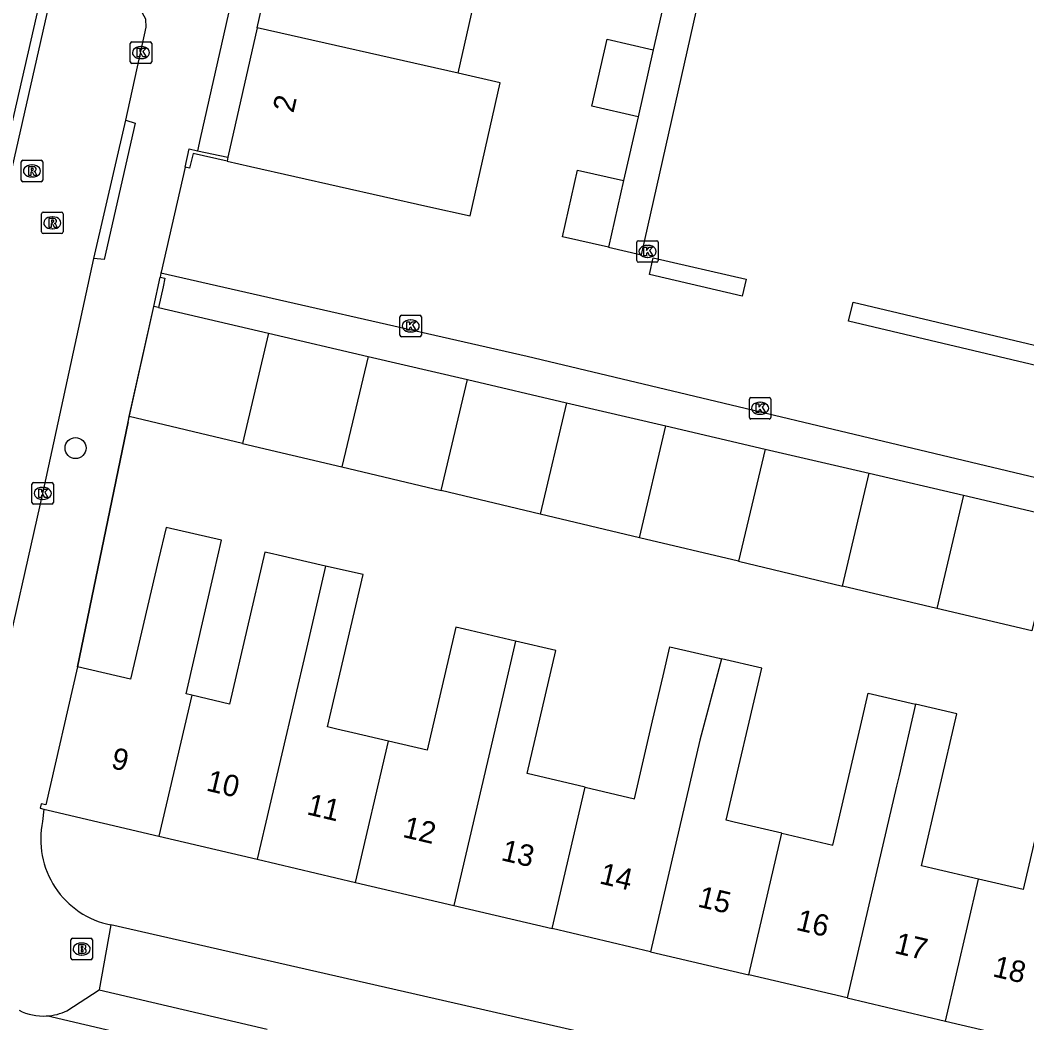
# Model space of a CAD drawing. Extents: x 162172 to 163187, y 382874 to 383684.
# Drawn here: x 163000.74 to 163047.65, y 383304.38 to 383351.09 of the extents above; entities that cross this region are included whole.
import ezdxf

# ---------------------------------------------------------------- set-up
doc = ezdxf.new("R2010")
doc.units = 0
for name, color, linetype in [('IMGEO_Boom', 7, 'Continuous'), ('IMGEO_Brandkraan', 7, 'Continuous'), ('IMGEO_Haag', 7, 'Continuous'), ('IMGEO_Kolk', 7, 'Continuous'), ('IMGEO_Muur', 7, 'Continuous'), ('IMGEO_Pand', 7, 'Continuous'), ('IMGEO_Pand_nummerreeks', 7, 'Continuous'), ('IMGEO_Rijbaan_lokaal_gesloten', 7, 'Continuous'), ('IMGEO_Rijbaan_lokaal_open', 7, 'Continuous'), ('IMGEO_Rioolput', 7, 'Continuous'), ('IMGEO_Voetpad_open', 7, 'Continuous')]:
    doc.layers.add(name, color=color, linetype=linetype)

msp = doc.modelspace()

# ---------------------------------------------------------------- linework, layer by layer
at = {"layer": 'IMGEO_Boom'}
msp.add_circle((163003.322, 383331.156), 0.489, dxfattribs=at)
at = {"layer": 'IMGEO_Brandkraan'}
for p, q in [((163003.107, 383307.394), (163003.107, 383308.246)), ((163003.182, 383308.32), (163004.034, 383308.32)), ((163004.108, 383308.246), (163004.108, 383307.394)), ((163003.595, 383308.1), (163003.62, 383308.1)), ((163004.034, 383307.32), (163003.182, 383307.32)), ((163003.618, 383307.54), (163003.593, 383307.54))]:
    msp.add_line(p, q, dxfattribs=at)
for points in [[(163003.107, 383307.394), (163003.107, 383308.246)], [(163003.182, 383308.32), (163004.034, 383308.32)], [(163004.108, 383308.246), (163004.108, 383307.394)], [(163003.455, 383308.02), (163003.455, 383307.62), (163003.668, 383307.62)], [(163003.686, 383308.02), (163003.455, 383308.02)], [(163003.634, 383307.939), (163003.58, 383307.939), (163003.58, 383307.863)], [(163003.58, 383307.863), (163003.633, 383307.863)], [(163003.642, 383307.787), (163003.58, 383307.787), (163003.58, 383307.706)], [(163004.034, 383307.32), (163003.182, 383307.32)], [(163003.58, 383307.706), (163003.642, 383307.706)]]:
    msp.add_lwpolyline(points, dxfattribs=at)
for centre, radius, start, end in [((163003.184, 383308.244), 0.0765, 91.552, 178.448), ((163003.184, 383308.244), 0.0765, 91.552, 178.448), ((163004.032, 383308.244), 0.0765, 1.552, 88.448), ((163004.032, 383308.244), 0.0765, 1.552, 88.448), ((163003.635, 383307.901), 0.0379, 267.8285, 90.9355), ((163003.643, 383307.746), 0.0404, 269.8759, 90.5077), ((163003.69, 383307.875), 0.145, 59.4692, 91.5367), ((163003.715, 383307.922), 0.0922, 285.5137, 58.1501), ((163003.72, 383307.73), 0.105, 301.3115, 78.989), ((163003.184, 383307.396), 0.0765, 181.552, 268.448), ((163003.184, 383307.396), 0.0765, 181.552, 268.448), ((163003.674, 383307.871), 0.251, 268.6676, 293.5347), ((163004.032, 383307.396), 0.0765, 271.552, 358.448), ((163004.032, 383307.396), 0.0765, 271.552, 358.448)]:
    msp.add_arc(centre, radius, start, end, dxfattribs=at)
for centre, major_axis, ratio, start_param, end_param in [((163003.594, 383307.82), (-0.387, 0.002), 0.722429, 4.712389, 7.853982), ((163003.619, 383307.82), (-0.39, 0.002), 0.717154, 1.570796, 4.712389)]:
    msp.add_ellipse(centre, major_axis=major_axis, ratio=ratio, start_param=start_param, end_param=end_param, dxfattribs=at)
at = {"layer": 'IMGEO_Haag'}
for points in [[(163034.571, 383339.025), (163034.391, 383338.24), (163030.064, 383339.236), (163030.245, 383340.021), (163034.571, 383339.025)], [(163049.191, 383335.666), (163048.983, 383334.788), (163039.345, 383337.067), (163039.552, 383337.946), (163049.191, 383335.666)]]:
    msp.add_lwpolyline(points, dxfattribs=at)
at = {"layer": 'IMGEO_Kolk'}
for p, q in [((163005.871, 383349.153), (163005.871, 383350.005)), ((163005.946, 383350.079), (163006.798, 383350.079)), ((163006.872, 383350.005), (163006.872, 383349.153)), ((163006.359, 383349.859), (163006.384, 383349.859)), ((163006.798, 383349.079), (163005.946, 383349.079)), ((163006.382, 383349.299), (163006.357, 383349.299)), ((163029.476, 383339.891), (163029.476, 383340.743)), ((163029.551, 383340.817), (163030.403, 383340.817)), ((163029.964, 383340.597), (163029.989, 383340.597)), ((163030.477, 383340.743), (163030.477, 383339.891)), ((163030.403, 383339.817), (163029.551, 383339.817)), ((163029.987, 383340.037), (163029.962, 383340.037)), ((163018.438, 383336.419), (163018.438, 383337.271)), ((163018.513, 383337.345), (163019.365, 383337.345)), ((163019.439, 383337.271), (163019.439, 383336.419)), ((163018.926, 383337.125), (163018.951, 383337.125)), ((163019.365, 383336.345), (163018.513, 383336.345)), ((163018.949, 383336.565), (163018.924, 383336.565)), ((163034.72, 383332.585), (163034.72, 383333.437)), ((163034.795, 383333.511), (163035.647, 383333.511)), ((163035.208, 383333.291), (163035.233, 383333.291)), ((163035.721, 383333.437), (163035.721, 383332.585)), ((163035.231, 383332.731), (163035.206, 383332.731)), ((163035.647, 383332.511), (163034.795, 383332.511)), ((163001.293, 383328.621), (163001.293, 383329.473)), ((163001.368, 383329.547), (163002.22, 383329.547)), ((163001.781, 383329.327), (163001.806, 383329.327)), ((163002.294, 383329.473), (163002.294, 383328.621)), ((163002.22, 383328.547), (163001.368, 383328.547)), ((163001.804, 383328.767), (163001.779, 383328.767))]:
    msp.add_line(p, q, dxfattribs=at)
for points in [[(163005.871, 383349.153), (163005.871, 383350.005)], [(163005.946, 383350.079), (163006.798, 383350.079)], [(163006.872, 383350.005), (163006.872, 383349.153)], [(163006.192, 383349.779), (163006.315, 383349.779), (163006.315, 383349.628), (163006.445, 383349.779), (163006.609, 383349.779), (163006.463, 383349.628), (163006.616, 383349.379), (163006.464, 383349.379), (163006.379, 383349.543), (163006.315, 383349.476), (163006.315, 383349.379), (163006.192, 383349.379), (163006.192, 383349.779)], [(163006.798, 383349.079), (163005.946, 383349.079)], [(163029.476, 383339.891), (163029.476, 383340.743)], [(163029.551, 383340.817), (163030.403, 383340.817)], [(163030.477, 383340.743), (163030.477, 383339.891)], [(163029.797, 383340.517), (163029.92, 383340.517), (163029.92, 383340.366), (163030.05, 383340.517), (163030.214, 383340.517), (163030.068, 383340.366), (163030.221, 383340.117), (163030.069, 383340.117), (163029.984, 383340.281), (163029.92, 383340.214), (163029.92, 383340.117), (163029.797, 383340.117), (163029.797, 383340.517)], [(163030.403, 383339.817), (163029.551, 383339.817)], [(163018.438, 383336.419), (163018.438, 383337.271)], [(163018.513, 383337.345), (163019.365, 383337.345)], [(163019.439, 383337.271), (163019.439, 383336.419)], [(163018.759, 383337.045), (163018.882, 383337.045), (163018.882, 383336.894), (163019.012, 383337.045), (163019.176, 383337.045), (163019.03, 383336.894), (163019.183, 383336.645), (163019.031, 383336.645), (163018.946, 383336.809), (163018.882, 383336.742), (163018.882, 383336.645), (163018.759, 383336.645), (163018.759, 383337.045)], [(163019.365, 383336.345), (163018.513, 383336.345)], [(163034.72, 383332.585), (163034.72, 383333.437)], [(163034.795, 383333.511), (163035.647, 383333.511)], [(163035.041, 383333.211), (163035.164, 383333.211), (163035.164, 383333.06), (163035.294, 383333.211), (163035.458, 383333.211), (163035.312, 383333.06), (163035.465, 383332.811), (163035.313, 383332.811), (163035.228, 383332.975), (163035.164, 383332.908), (163035.164, 383332.811), (163035.041, 383332.811), (163035.041, 383333.211)], [(163035.721, 383333.437), (163035.721, 383332.585)], [(163035.647, 383332.511), (163034.795, 383332.511)], [(163001.293, 383328.621), (163001.293, 383329.473)], [(163001.368, 383329.547), (163002.22, 383329.547)], [(163002.294, 383329.473), (163002.294, 383328.621)], [(163001.614, 383329.247), (163001.737, 383329.247), (163001.737, 383329.096), (163001.867, 383329.247), (163002.031, 383329.247), (163001.885, 383329.096), (163002.038, 383328.847), (163001.886, 383328.847), (163001.801, 383329.011), (163001.737, 383328.944), (163001.737, 383328.847), (163001.614, 383328.847), (163001.614, 383329.247)], [(163002.22, 383328.547), (163001.368, 383328.547)]]:
    msp.add_lwpolyline(points, dxfattribs=at)
for centre, start, end in [((163005.948, 383350.003), 91.552, 178.448), ((163005.948, 383350.003), 91.552, 178.448), ((163006.796, 383350.003), 1.552, 88.448), ((163006.796, 383350.003), 1.552, 88.448), ((163005.948, 383349.155), 181.552, 268.448), ((163005.948, 383349.155), 181.552, 268.448), ((163006.796, 383349.155), 271.552, 358.448), ((163006.796, 383349.155), 271.552, 358.448), ((163029.553, 383340.741), 91.552, 178.448), ((163029.553, 383340.741), 91.552, 178.448), ((163030.401, 383340.741), 1.552, 88.448), ((163030.401, 383340.741), 1.552, 88.448), ((163029.553, 383339.893), 181.552, 268.448), ((163029.553, 383339.893), 181.552, 268.448), ((163030.401, 383339.893), 271.552, 358.448), ((163030.401, 383339.893), 271.552, 358.448), ((163018.515, 383337.269), 91.552, 178.448), ((163018.515, 383337.269), 91.552, 178.448), ((163019.363, 383337.269), 1.552, 88.448), ((163019.363, 383337.269), 1.552, 88.448), ((163018.515, 383336.421), 181.552, 268.448), ((163018.515, 383336.421), 181.552, 268.448), ((163019.363, 383336.421), 271.552, 358.448), ((163019.363, 383336.421), 271.552, 358.448), ((163034.797, 383333.435), 91.552, 178.448), ((163034.797, 383333.435), 91.552, 178.448), ((163035.645, 383333.435), 1.552, 88.448), ((163035.645, 383333.435), 1.552, 88.448), ((163034.797, 383332.587), 181.552, 268.448), ((163034.797, 383332.587), 181.552, 268.448), ((163035.645, 383332.587), 271.552, 358.448), ((163035.645, 383332.587), 271.552, 358.448), ((163001.37, 383329.471), 91.552, 178.448), ((163001.37, 383329.471), 91.552, 178.448), ((163002.218, 383329.471), 1.552, 88.448), ((163002.218, 383329.471), 1.552, 88.448), ((163001.37, 383328.623), 181.552, 268.448), ((163001.37, 383328.623), 181.552, 268.448), ((163002.218, 383328.623), 271.552, 358.448), ((163002.218, 383328.623), 271.552, 358.448)]:
    msp.add_arc(centre, 0.0765, start, end, dxfattribs=at)
for centre, major_axis, ratio, start_param, end_param in [((163006.358, 383349.579), (-0.387, 0.002), 0.722429, 4.712389, 7.853982), ((163006.383, 383349.579), (-0.39, 0.002), 0.717154, 1.570796, 4.712389), ((163029.963, 383340.317), (-0.387, 0.002), 0.722429, 4.712389, 7.853982), ((163029.988, 383340.317), (-0.39, 0.002), 0.717154, 1.570796, 4.712389), ((163018.925, 383336.845), (-0.387, 0.002), 0.722429, 4.712389, 7.853982), ((163018.95, 383336.845), (-0.39, 0.002), 0.717154, 1.570796, 4.712389), ((163035.207, 383333.011), (-0.387, 0.002), 0.722429, 4.712389, 7.853982), ((163035.232, 383333.011), (-0.39, 0.002), 0.717154, 1.570796, 4.712389), ((163001.78, 383329.047), (-0.387, 0.002), 0.722429, 4.712389, 7.853982), ((163001.805, 383329.047), (-0.39, 0.002), 0.717154, 1.570796, 4.712389)]:
    msp.add_ellipse(centre, major_axis=major_axis, ratio=ratio, start_param=start_param, end_param=end_param, dxfattribs=at)
at = {"layer": 'IMGEO_Muur'}
for points in [[(163008.425, 383344.242), (163008.614, 383345.091), (163009.002, 383345.009)], [(163010.383, 383344.525), (163008.798, 383344.885), (163008.637, 383344.197), (163008.425, 383344.242)], [(163009.002, 383345.009), (163010.424, 383344.706)], [(163006.974, 383337.75), (163007.259, 383339.122)], [(163007.259, 383339.122), (163007.488, 383339.076), (163007.401, 383338.674), (163007.183, 383337.705)], [(163005.77, 383332.383), (163006.974, 383337.75)], [(163005.77, 383332.383), (163003.41, 383320.962)]]:
    msp.add_lwpolyline(points, dxfattribs=at)
at = {"layer": 'IMGEO_Pand'}
for points in [[(163011.787, 383350.735), (163013.111, 383356.587)], [(163021.15, 383348.619), (163022.475, 383354.469)], [(163011.787, 383350.735), (163010.424, 383344.706)], [(163021.15, 383348.619), (163011.787, 383350.735)], [(163029.536, 383346.594), (163027.386, 383347.081), (163028.09, 383350.203), (163030.242, 383349.715)], [(163030.242, 383349.715), (163029.536, 383346.594)], [(163010.383, 383344.525), (163011.477, 383344.278), (163019.744, 383342.409), (163021.715, 383341.969), (163023.113, 383348.175), (163021.15, 383348.619)], [(163010.424, 383344.706), (163010.383, 383344.525)], [(163028.16, 383340.51), (163026.012, 383340.993), (163026.714, 383344.103), (163028.863, 383343.616)], [(163028.863, 383343.616), (163028.16, 383340.51)], [(163005.826, 383332.632), (163006.974, 383337.75)], [(163007.183, 383337.705), (163006.974, 383337.75)], [(163007.183, 383337.705), (163012.32, 383336.507)], [(163012.32, 383336.507), (163011.109, 383331.376)], [(163012.32, 383336.507), (163016.951, 383335.427)], [(163016.951, 383335.427), (163015.735, 383330.276)], [(163016.951, 383335.427), (163021.582, 383334.347)], [(163020.361, 383329.176), (163021.582, 383334.347)], [(163021.582, 383334.347), (163026.204, 383333.27)], [(163026.204, 383333.27), (163024.979, 383328.079)], [(163026.204, 383333.27), (163030.825, 383332.192)], [(163011.109, 383331.376), (163005.826, 383332.632)], [(163029.595, 383326.981), (163030.825, 383332.192)], [(163030.825, 383332.192), (163035.453, 383331.113)], [(163011.109, 383331.376), (163015.735, 383330.276)], [(163035.453, 383331.113), (163034.212, 383325.884)], [(163035.453, 383331.113), (163040.296, 383329.984)], [(163015.735, 383330.276), (163020.361, 383329.176)], [(163039.066, 383324.73), (163040.296, 383329.984)], [(163040.296, 383329.984), (163044.692, 383328.959)], [(163024.979, 383328.079), (163020.361, 383329.176)], [(163044.692, 383328.959), (163043.458, 383323.686)], [(163044.692, 383328.959), (163049.129, 383327.924)], [(163029.595, 383326.981), (163024.979, 383328.079)], [(163008.735, 383319.641), (163008.478, 383319.701), (163009.777, 383325.378), (163010.127, 383326.87), (163007.543, 383327.461), (163007.192, 383325.97), (163005.882, 383320.388), (163003.41, 383320.962)], [(163034.212, 383325.884), (163029.595, 383326.981)], [(163014.974, 383325.657), (163012.763, 383326.163), (163012.507, 383326.222), (163012.148, 383326.304), (163010.497, 383319.23), (163008.735, 383319.641)], [(163014.974, 383325.657), (163014.078, 383321.825), (163011.782, 383312.002)], [(163017.901, 383317.5), (163016.24, 383317.888), (163015.5, 383318.061), (163015.061, 383318.164), (163016.717, 383325.259), (163014.974, 383325.657)], [(163034.212, 383325.884), (163039.066, 383324.73)], [(163043.458, 383323.686), (163039.066, 383324.73)], [(163048.372, 383324.696), (163047.876, 383322.636), (163043.458, 383323.686)], [(163023.825, 383322.159), (163021.443, 383322.716), (163021.045, 383322.809), (163019.708, 383317.077), (163017.901, 383317.5)], [(163023.825, 383322.159), (163023.246, 383319.682), (163020.947, 383309.848)], [(163027.067, 383315.358), (163024.37, 383315.991), (163025.709, 383321.719), (163023.825, 383322.159)], [(163027.067, 383315.358), (163029.365, 383314.819), (163030.214, 383318.453), (163030.704, 383320.552), (163031.018, 383321.897), (163033.306, 383321.362), (163033.416, 383321.336)], [(163033.416, 383321.336), (163032.413, 383317.542), (163030.111, 383307.694)], [(163036.235, 383313.216), (163034.011, 383313.735), (163033.641, 383313.821), (163035.294, 383320.897), (163033.416, 383321.336)], [(163003.41, 383320.962), (163001.932, 383314.537), (163001.724, 383314.58), (163001.677, 383314.377), (163001.848, 383314.337)], [(163008.735, 383319.641), (163007.2, 383313.079)], [(163036.235, 383313.216), (163038.607, 383312.662), (163039.945, 383318.393), (163040.259, 383319.738), (163042.454, 383319.225)], [(163042.454, 383319.225), (163041.696, 383315.9), (163041.579, 383315.401), (163039.274, 383305.54)], [(163045.402, 383311.074), (163043.262, 383311.574), (163042.739, 383311.696), (163044.392, 383318.772), (163042.454, 383319.225)], [(163016.364, 383310.925), (163017.901, 383317.5)], [(163051.339, 383315.73), (163049.196, 383316.231), (163048.821, 383316.319), (163047.483, 383310.588), (163045.402, 383311.074)], [(163025.528, 383308.771), (163027.067, 383315.358)], [(163001.848, 383314.337), (163002.05, 383314.289), (163007.2, 383313.079)], [(163007.2, 383313.079), (163011.782, 383312.002)], [(163034.692, 383306.617), (163036.235, 383313.216)], [(163011.782, 383312.002), (163016.364, 383310.925)], [(163043.857, 383304.464), (163045.402, 383311.074)], [(163016.364, 383310.925), (163020.947, 383309.848)], [(163020.947, 383309.848), (163025.528, 383308.771)], [(163030.111, 383307.694), (163025.528, 383308.771)], [(163030.111, 383307.694), (163034.692, 383306.617)], [(163039.274, 383305.54), (163034.692, 383306.617)], [(163039.274, 383305.54), (163043.857, 383304.464)], [(163043.857, 383304.464), (163048.438, 383303.387)]]:
    msp.add_lwpolyline(points, dxfattribs=at)
at = {"layer": 'IMGEO_Rijbaan_lokaal_gesloten'}
msp.add_lwpolyline([(163037.954, 383296.259), (163001.973, 383304.7)], dxfattribs=at)
msp.add_arc((163001.827, 383307.238), 2.542, 243.4451, 273.3002, dxfattribs=at)
at = {"layer": 'IMGEO_Rijbaan_lokaal_open'}
for points in [[(163005.665, 383346.425), (163006.621, 383350.77), (163006.596, 383351.132), (163006.19, 383351.868), (163006.246, 383352.464)], [(163002.176, 383352.244), (162999.599, 383340.909)], [(163004.173, 383339.988), (163005.665, 383346.425)], [(162997.709, 383310.969), (163001.794, 383329.047), (163004.173, 383339.988)]]:
    msp.add_lwpolyline(points, dxfattribs=at)
at = {"layer": 'IMGEO_Rioolput'}
for p, q in [((163000.791, 383343.64), (163000.791, 383344.492)), ((163000.866, 383344.566), (163001.718, 383344.566)), ((163001.279, 383344.346), (163001.304, 383344.346)), ((163001.792, 383344.492), (163001.792, 383343.64)), ((163001.718, 383343.566), (163000.866, 383343.566)), ((163001.302, 383343.786), (163001.277, 383343.786)), ((163001.74, 383341.223), (163001.74, 383342.075)), ((163001.815, 383342.149), (163002.667, 383342.149)), ((163002.741, 383342.075), (163002.741, 383341.223)), ((163002.228, 383341.929), (163002.253, 383341.929)), ((163002.667, 383341.149), (163001.815, 383341.149)), ((163002.251, 383341.369), (163002.226, 383341.369))]:
    msp.add_line(p, q, dxfattribs=at)
for points in [[(163000.791, 383343.64), (163000.791, 383344.492)], [(163000.866, 383344.566), (163001.718, 383344.566)], [(163001.792, 383344.492), (163001.792, 383343.64)], [(163001.38, 383344.264), (163001.128, 383344.266), (163001.128, 383343.866)], [(163001.128, 383343.866), (163001.252, 383343.866), (163001.252, 383344.028), (163001.263, 383344.028)], [(163001.306, 383344.185), (163001.252, 383344.185), (163001.252, 383344.104)], [(163001.252, 383344.104), (163001.304, 383344.104)], [(163001.31, 383343.999), (163001.381, 383343.866), (163001.521, 383343.866), (163001.456, 383343.992)], [(163001.718, 383343.566), (163000.866, 383343.566)], [(163001.74, 383341.223), (163001.74, 383342.075)], [(163001.815, 383342.149), (163002.667, 383342.149)], [(163002.741, 383342.075), (163002.741, 383341.223)], [(163002.329, 383341.847), (163002.077, 383341.849), (163002.077, 383341.449)], [(163002.077, 383341.449), (163002.201, 383341.449), (163002.201, 383341.611), (163002.212, 383341.611)], [(163002.255, 383341.768), (163002.201, 383341.768), (163002.201, 383341.687)], [(163002.201, 383341.687), (163002.253, 383341.687)], [(163002.259, 383341.582), (163002.33, 383341.449), (163002.47, 383341.449), (163002.405, 383341.575)], [(163002.667, 383341.149), (163001.815, 383341.149)]]:
    msp.add_lwpolyline(points, dxfattribs=at)
for centre, radius, start, end in [((163000.868, 383344.49), 0.0765, 91.552, 178.448), ((163000.868, 383344.49), 0.0765, 91.552, 178.448), ((163001.716, 383344.49), 0.0765, 1.552, 88.448), ((163001.716, 383344.49), 0.0765, 1.552, 88.448), ((163001.262, 383343.975), 0.0533, 26.0293, 88.6989), ((163001.288, 383344.293), 0.19, 274.7715, 282.9687), ((163001.312, 383344.089), 0.0964, 77.0061, 93.1865), ((163001.326, 383344.146), 0.0378, 276.6634, 79.6772), ((163001.379, 383344.154), 0.109, 350.3612, 89.416), ((163001.377, 383344.154), 0.112, 277.5842, 350.9817), ((163001.361, 383343.939), 0.108, 29.5134, 73.7905), ((163000.868, 383343.642), 0.0765, 181.552, 268.448), ((163000.868, 383343.642), 0.0765, 181.552, 268.448), ((163001.716, 383343.642), 0.0765, 271.552, 358.448), ((163001.716, 383343.642), 0.0765, 271.552, 358.448), ((163001.817, 383342.073), 0.0765, 91.552, 178.448), ((163001.817, 383342.073), 0.0765, 91.552, 178.448), ((163002.665, 383342.073), 0.0765, 1.552, 88.448), ((163002.665, 383342.073), 0.0765, 1.552, 88.448), ((163002.211, 383341.558), 0.0533, 26.0293, 88.6989), ((163002.237, 383341.876), 0.19, 274.7715, 282.9687), ((163002.261, 383341.672), 0.0964, 77.0061, 93.1865), ((163002.275, 383341.729), 0.0378, 276.6634, 79.6772), ((163002.328, 383341.737), 0.109, 350.3612, 89.416), ((163002.326, 383341.737), 0.112, 277.5842, 350.9817), ((163002.31, 383341.522), 0.108, 29.5134, 73.7905), ((163001.817, 383341.225), 0.0765, 181.552, 268.448), ((163001.817, 383341.225), 0.0765, 181.552, 268.448), ((163002.665, 383341.225), 0.0765, 271.552, 358.448), ((163002.665, 383341.225), 0.0765, 271.552, 358.448)]:
    msp.add_arc(centre, radius, start, end, dxfattribs=at)
for centre, major_axis, ratio, start_param, end_param in [((163001.278, 383344.066), (-0.387, 0.002), 0.722429, 4.712389, 7.853982), ((163001.303, 383344.066), (-0.39, 0.002), 0.717154, 1.570796, 4.712389), ((163002.227, 383341.649), (-0.387, 0.002), 0.722429, 4.712389, 7.853982), ((163002.252, 383341.649), (-0.39, 0.002), 0.717154, 1.570796, 4.712389)]:
    msp.add_ellipse(centre, major_axis=major_axis, ratio=ratio, start_param=start_param, end_param=end_param, dxfattribs=at)
at = {"layer": 'IMGEO_Voetpad_open'}
for points in [[(163025.293, 383410.448), (163023.863, 383410.761), (163009.131, 383345.58), (163009.002, 383345.009)], [(163028.16, 383340.51), (163029.688, 383340.164), (163041.261, 383391.61), (163045.486, 383390.653), (163051.343, 383391.874), (163051.97, 383388.568), (163048.283, 383377.798), (163047.556, 383375.676), (163050.955, 383358.316), (163054.205, 383341.715), (163055.618, 383333.67), (163056.578, 383327.962), (163049.111, 383329.524), (163024.371, 383335.416), (163007.3, 383339.303)], [(162999.599, 383340.909), (162999.152, 383341.059), (163001.748, 383352.35), (163002.176, 383352.244)], [(163030.86, 383352.446), (163030.242, 383349.715)], [(163005.665, 383346.425), (163006.096, 383346.289), (163004.653, 383339.937), (163004.173, 383339.988)], [(163029.536, 383346.594), (163028.863, 383343.616)], [(163008.425, 383344.242), (163007.31, 383339.345), (163007.3, 383339.303)], [(163007.3, 383339.303), (163007.259, 383339.122)], [(163003.41, 383320.962), (163005.77, 383332.383), (163005.826, 383332.632)], [(163001.848, 383314.337), (163001.784, 383313.767)], [(163004.968, 383308.94), (163004.428, 383305.921)], [(163052.071, 383298.201), (163004.968, 383308.94)], [(163002.924, 383304.943), (163004.428, 383305.921)], [(163004.428, 383305.921), (163012.254, 383304.089)]]:
    msp.add_lwpolyline(points, dxfattribs=at)
for centre, radius, start, end in [((163005.772, 383312.934), 4.074, 168.2031, 258.6164), ((163001.832, 383307.234), 2.538, 273.1848, 295.4823)]:
    msp.add_arc(centre, radius, start, end, dxfattribs=at)

# ---------------------------------------------------------------- texts
at = {"layer": 'IMGEO_Pand_nummerreeks'}
for s, rotation, p in [('2', 77.2347, (163013.473, 383346.737)), ('9', 346.7119, (163004.933, 383316.255)), ('10', 346.7131, (163009.369, 383315.209)), ('11', 346.7131, (163014.057, 383314.101)), ('12', 346.7131, (163018.525, 383313.046)), ('13', 346.7131, (163023.108, 383311.965)), ('14', 346.7128, (163027.689, 383310.882)), ('15', 346.7131, (163032.271, 383309.801)), ('16', 346.7131, (163036.851, 383308.719)), ('17', 346.7131, (163041.432, 383307.638)), ('18', 346.7131, (163046.015, 383306.555))]:
    msp.add_text(s, height=1, rotation=rotation, dxfattribs=at).set_placement(p)

doc.saveas('drawing.dxf')
